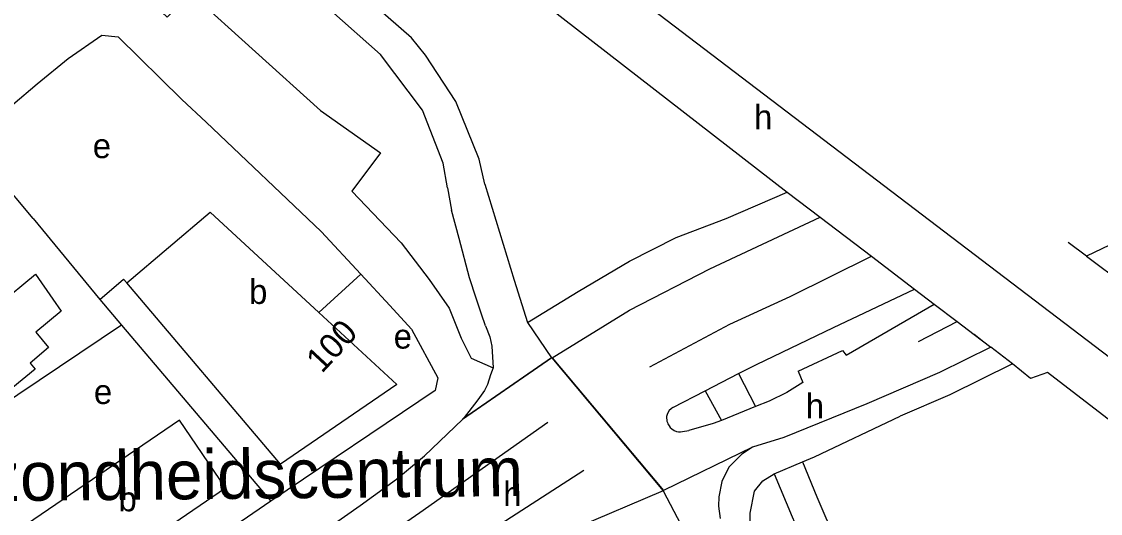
# Model space of a CAD drawing. Extents: x 157569 to 159501, y 382907 to 384670.
# Drawn here: x 158735.9 to 158911.9, y 383786.7 to 383866.9 of the extents above; entities that cross this region are included whole.
import ezdxf

# ---------------------------------------------------------------- set-up
doc = ezdxf.new("R2010")
doc.units = 0
for name, color, linetype in [('BLT_Basislijn', 7, 'Continuous'), ('BLT_Bebouwing', 7, 'Continuous'), ('BLT_Bebouwing_beschrifting', 7, 'Continuous'), ('BLT_Centroide', 7, 'Continuous'), ('BLT_Huisnummer', 7, 'Continuous'), ('BLT_Vlakafsluiter', 7, 'Continuous')]:
    doc.layers.add(name, color=color, linetype=linetype)

msp = doc.modelspace()

# ---------------------------------------------------------------- linework, layer by layer
at = {"layer": 'BLT_Basislijn'}
for p, q in [((159009.59, 383738.88), (158781.45, 383912.57)), ((158734.44, 383853.43), (158738.41, 383856.79)), ((158765.96, 383850.53), (158762.01, 383854.23)), ((158784.75, 383832.71), (158765.96, 383850.53)), ((158737.73, 383834.85), (158727.12, 383847.44)), ((158794.43, 383845.56), (158789.72, 383839.31)), ((158805.34, 383839.82), (158806.02, 383836.18)), ((158737.73, 383834.85), (158748.64, 383821.62)), ((158866.14, 383835.04), (158874.51, 383828.67)), ((158909.61, 383828.68), (158906.63, 383830.93)), ((158874.51, 383828.67), (158881.57, 383823.3)), ((158909.61, 383828.68), (158916.07, 383823.82)), ((158791.19, 383825.75), (158784.35, 383819.5)), ((158881.57, 383823.3), (158884.77, 383820.86)), ((158748.64, 383821.62), (158752.16, 383817.46)), ((158884.77, 383820.86), (158888.49, 383818.04)), ((158752.16, 383817.46), (158721.74, 383797.04)), ((158752.16, 383817.46), (158776.5, 383788.74)), ((158882.19, 383814.8), (158888.49, 383818.04)), ((158888.49, 383818.04), (158891.28, 383815.91)), ((158892.57, 383814.91), (158891.28, 383815.91)), ((158891.28, 383815.91), (158894.01, 383813.84)), ((158897.51, 383811.11), (158894.01, 383813.84)), ((158847.37, 383806.75), (158852.81, 383809.54)), ((158852.81, 383809.54), (158855.62, 383804.17)), ((158847.37, 383806.75), (158850.03, 383801.92)), ((158855.62, 383804.17), (158850.03, 383801.92)), ((158807.92, 383802.17), (158807.82, 383802.04)), ((158840.54, 383790.43), (158850.2, 383772.05))]:
    msp.add_line(p, q, dxfattribs=at)
for points in [[(158646.74, 384005), (158860.75, 383839.14)], [(158811.42, 383840.42), (158810.54, 383844.51), (158806.71, 383853.93), (158801.77, 383861.49), (158799.46, 383864.32), (158786.36, 383875.79), (158747.29, 383908.56), (158657.69, 383989.6)], [(158805.34, 383839.82), (158804.63, 383843.87), (158801.28, 383852.5), (158794.41, 383861.6), (158786.32, 383868.73), (158743.04, 383904.95), (158653.92, 383984.17)], [(158753.81, 383873.16), (158759.62, 383867.65), (158763.42, 383871.64), (158784.6, 383852.44), (158794.43, 383845.56)], [(158738.41, 383856.79), (158743.46, 383860.92), (158748.93, 383864.75)], [(158748.93, 383864.75), (158751.62, 383864.45), (158762.01, 383854.23)], [(158938.57, 383842.16), (158922.13, 383834.68), (158909.61, 383828.68)], [(158811.42, 383840.42), (158816.23, 383824.8), (158818.4, 383817.88)], [(158789.72, 383839.31), (158797.81, 383830.89), (158802.34, 383824.91), (158805.6, 383820.2), (158807.59, 383815.31), (158809.22, 383812.05), (158812.8, 383810.5)], [(158818.4, 383817.88), (158826.67, 383822.95), (158835.06, 383827.87), (158842.64, 383831.76), (158850.82, 383834.83), (158860.75, 383839.14)], [(158860.75, 383839.14), (158866.14, 383835.04)], [(158811.57, 383817.32), (158810.87, 383819.21), (158810.04, 383821.84), (158808.95, 383825.16), (158807.24, 383831.55), (158806.02, 383836.18)], [(158822.41, 383812.13), (158835.06, 383819.88), (158848.16, 383826.64), (158866.14, 383835.04)], [(158784.75, 383832.71), (158791.19, 383825.75)], [(158838.34, 383810.67), (158851.44, 383817.63), (158861.26, 383822.14), (158874.51, 383828.67)], [(158748.64, 383821.62), (158752.48, 383824.94), (158753.01, 383824.32)], [(158791.19, 383825.75), (158795.92, 383820.64)], [(158852.81, 383809.54), (158855.75, 383811.02), (158868.34, 383817.04), (158881.57, 383823.3)], [(158795.92, 383820.64), (158799.46, 383816.81), (158803.76, 383808.83), (158803.35, 383806.78), (158776.5, 383788.74)], [(158869.8, 383813.33), (158870.41, 383812.53), (158884.77, 383820.86)], [(158811.57, 383817.32), (158812.27, 383815.52), (158812.57, 383814.04), (158812.8, 383810.5)], [(158818.4, 383817.88), (158822.34, 383812.14)], [(158894.01, 383813.84), (158885.64, 383809.71), (158873.77, 383804.62), (158860.2, 383799.14), (158855.12, 383797.57)], [(158822.34, 383812.14), (158822.37, 383812.1)], [(158822.37, 383812.1), (158822.41, 383812.13)], [(158862.54, 383809.92), (158869.8, 383813.33)], [(158812.8, 383810.5), (158812.36, 383809.36), (158811.88, 383807.78), (158811.39, 383806.78), (158810.3, 383805.25), (158807.92, 383802.17)], [(158897.51, 383811.11), (158887.31, 383806.08), (158879.18, 383802.59)], [(159214.95, 383596.3), (159180.74, 383612.84), (159132.27, 383640.34), (159095.82, 383664.11), (159023.19, 383718.38), (158937.26, 383783.58), (158903.22, 383809.72), (158900.49, 383808.77), (158897.51, 383811.11)], [(158862.54, 383809.92), (158863.33, 383808.08), (158860.7, 383806.45), (158857.82, 383805.07), (158855.62, 383804.17)], [(158842.09, 383803.99), (158847.37, 383806.75)], [(158842.09, 383803.99), (158841.82, 383803.8), (158841.52, 383803.51), (158841.3, 383803.17), (158841.17, 383802.85), (158841.1, 383802.52), (158841.09, 383802.28), (158841.12, 383802.01), (158841.15, 383801.8), (158841.23, 383801.56), (158841.32, 383801.36), (158841.53, 383801.01), (158841.7, 383800.77), (158841.95, 383800.51), (158842.34, 383800.25), (158842.71, 383800.1), (158843.02, 383800.04), (158843.37, 383800.03), (158843.71, 383800.08), (158844.72, 383800.28)], [(158821.7, 383801.57), (158800.85, 383786.86), (158769.57, 383765.2), (158713.7, 383727.23), (158696.59, 383715.73)], [(158779.78, 383780.44), (158785.47, 383784.08), (158791.11, 383788.02), (158797.01, 383792.35), (158801.6, 383796.15), (158807.82, 383802.04)], [(158850.03, 383801.92), (158848.67, 383801.43), (158844.72, 383800.28)], [(158863.28, 383795.17), (158865.21, 383795.99), (158879.18, 383802.59)], [(158855.12, 383797.57), (158853.4, 383796.43), (158851.23, 383794.3), (158850.12, 383791.96), (158849.64, 383789.47), (158849.55, 383787.92), (158849.86, 383785.93)], [(158858.64, 383793.19), (158863.28, 383795.17)], [(158863.28, 383795.17), (158865.61, 383789.45), (158867.1, 383786.01), (158868.67, 383782.6), (158870.3, 383779.22), (158872.01, 383775.88), (158873.79, 383772.57), (158875.64, 383769.31), (158877.56, 383766.08), (158879.55, 383762.9), (158881.6, 383759.76), (158882.57, 383758.34)], [(158701.94, 383707.7), (158717.71, 383719.47), (158757.27, 383746.75), (158806.46, 383780.17), (158827.58, 383793.81)], [(158856.44, 383772.3), (158854.72, 383779.34), (158854.72, 383786.76), (158855.42, 383790.39), (158856.82, 383792.07), (158858.64, 383793.19)], [(158858.64, 383793.19), (158861.58, 383786.16), (158863.12, 383782.68), (158864.73, 383779.23), (158866.42, 383775.82), (158868.17, 383772.44), (158870, 383769.1), (158871.9, 383765.8), (158873.87, 383762.55), (158875.9, 383759.33), (158878, 383756.16), (158878.46, 383755.47)], [(158776.5, 383788.74), (158743.12, 383765.88)]]:
    msp.add_lwpolyline(points, dxfattribs=at)
at = {"layer": 'BLT_Bebouwing'}
msp.add_line((158753.01, 383824.32), (158766.64, 383835.86), dxfattribs=at)
for points in [[(158766.64, 383835.86), (158784.35, 383819.5)], [(158740.97, 383821.67), (158742.31, 383819.73), (158738.17, 383816.29), (158740.23, 383813.78), (158737.25, 383811.25), (158738.09, 383810.28), (158734.45, 383807.26), (158733.61, 383808.29), (158732.7, 383807.53), (158721.17, 383821.55), (158713.05, 383814.87), (158712.1, 383816.01), (158710.96, 383815.07), (158707.99, 383818.67), (158708.99, 383819.49), (158706.59, 383822.4), (158720.91, 383834.27), (158732.04, 383820.77), (158738.13, 383825.78), (158740.97, 383821.67)], [(158784.35, 383819.5), (158797.08, 383807.75), (158778.08, 383794.77), (158753.01, 383824.32)], [(158741.76, 383772.22), (158769.15, 383790.93), (158761.63, 383801.95), (158734.24, 383783.28), (158741.76, 383772.22)]]:
    msp.add_lwpolyline(points, dxfattribs=at)
at = {"layer": 'BLT_Vlakafsluiter'}
for p, q in [((158822.37, 383812.1), (158807.82, 383802.04)), ((158822.34, 383812.14), (158807.92, 383802.17)), ((158822.37, 383812.1), (158840.54, 383790.43)), ((158822.41, 383812.13), (158840.59, 383790.46)), ((158855.12, 383797.57), (158840.59, 383790.46)), ((158840.54, 383790.43), (158826.26, 383784.34)), ((158840.59, 383790.46), (158840.54, 383790.43))]:
    msp.add_line(p, q, dxfattribs=at)

# ---------------------------------------------------------------- texts
at = {"layer": 'BLT_Bebouwing_beschrifting'}
msp.add_text('Gezondheidscentrum', height=8, rotation=0.5505, dxfattribs=at).set_placement((158716.03, 383788.6))
at = {"layer": 'BLT_Centroide'}
for s, p in [('h', (158855.37, 383849.37)), ('e', (158747.47, 383844.68)), ('b', (158772.98, 383820.91)), ('e', (158796.57, 383813.62)), ('e', (158747.66, 383804.58)), ('h', (158863.81, 383802.26)), ('b', (158751.67, 383787.09)), ('h', (158814.45, 383787.95))]:
    msp.add_text(s, height=4, dxfattribs=at).set_placement(p)
at = {"layer": 'BLT_Huisnummer'}
msp.add_text('100', height=4, rotation=47.0268, dxfattribs=at).set_placement((158784.84, 383809.46))

doc.saveas('drawing.dxf')
